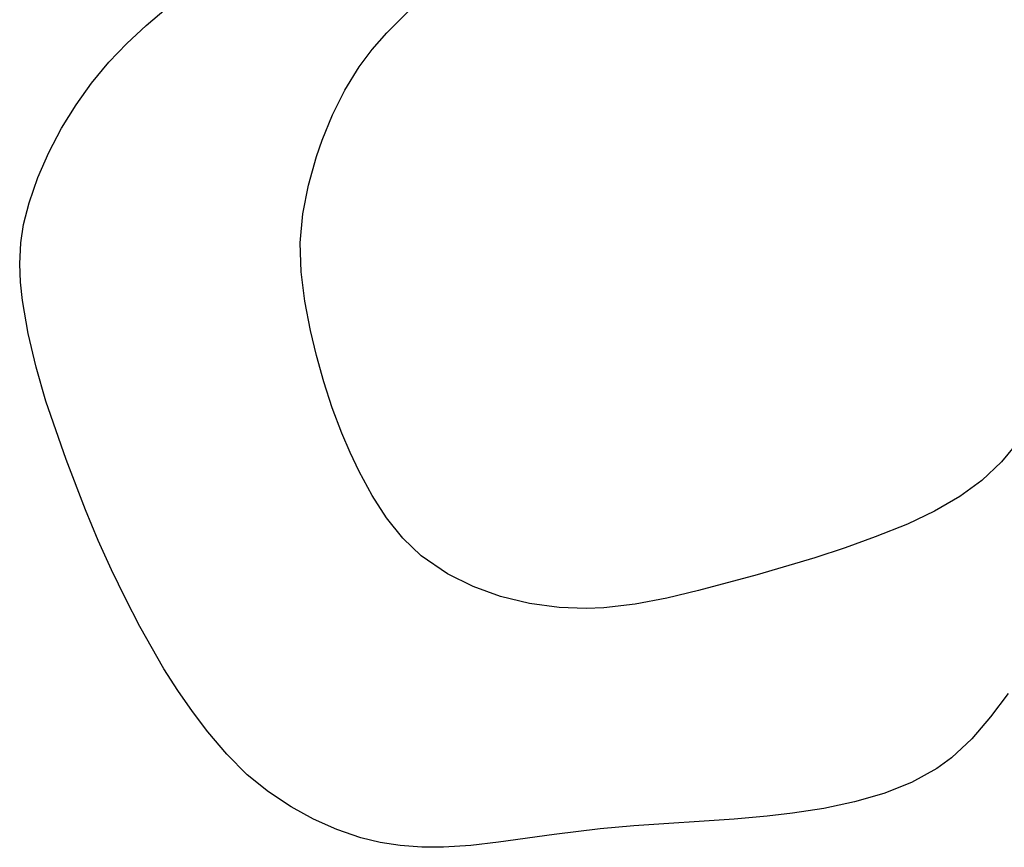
# Model space of a CAD drawing. Header units: metres. Extents: x 1073367 to 1082519, y 1569854 to 1574957.
# Tile 970 of 1056: x 1079689 to 1079740, y 1573502 to 1573545. Entities that reach past the tile are written whole.
import ezdxf

# ---------------------------------------------------------------- set-up
doc = ezdxf.new("R2010")
doc.units = ezdxf.units.M
doc.layers.add('CGG_CurvaNivelLidar_v1', color=253, linetype='Continuous', lineweight=30)

msp = doc.modelspace()

# ---------------------------------------------------------------- linework, layer by layer
at = {"layer": 'CGG_CurvaNivelLidar_v1'}
for p, q in [((1079695.2781, 1573544.631, 72), (1079696.3271, 1573545.52, 72)), ((1079707.8116, 1573544.2513, 71.5), (1079709.0745, 1573545.5088, 71.5)), ((1079694.2744, 1573543.6989, 72), (1079695.2781, 1573544.631, 72)), ((1079707.0602, 1573543.3896, 71.5), (1079707.8116, 1573544.2513, 71.5)), ((1079693.3318, 1573542.7164, 72), (1079694.2744, 1573543.6989, 72)), ((1079706.3741, 1573542.4799, 71.5), (1079707.0602, 1573543.3896, 71.5)), ((1079692.4347, 1573541.6393, 72), (1079693.3318, 1573542.7164, 72)), ((1079705.6224, 1573541.2654, 71.5), (1079706.3741, 1573542.4799, 71.5)), ((1079691.6222, 1573540.5088, 72), (1079692.4347, 1573541.6393, 72)), ((1079704.9842, 1573539.9853, 71.5), (1079705.6224, 1573541.2654, 71.5)), ((1079690.8645, 1573539.2783, 72), (1079691.6222, 1573540.5088, 72)), ((1079704.4477, 1573538.6569, 71.5), (1079704.9842, 1573539.9853, 71.5)), ((1079690.2014, 1573538.0103, 72), (1079690.8645, 1573539.2783, 72)), ((1079704.158, 1573537.8022, 71.5), (1079704.4477, 1573538.6569, 71.5)), ((1079689.6368, 1573536.715, 72), (1079690.2014, 1573538.0103, 72)), ((1079703.7406, 1573536.321, 71.5), (1079704.158, 1573537.8022, 71.5)), ((1079689.1803, 1573535.401, 72), (1079689.6368, 1573536.715, 72)), ((1079703.4438, 1573534.8195, 71.5), (1079703.7406, 1573536.321, 71.5)), ((1079688.8912, 1573534.2669, 72), (1079689.1803, 1573535.401, 72)), ((1079703.3059, 1573533.3025, 71.5), (1079703.4438, 1573534.8195, 71.5)), ((1079688.7424, 1573533.3054, 72), (1079688.8912, 1573534.2669, 72)), ((1079688.6874, 1573532.2105, 72), (1079688.7424, 1573533.3054, 72)), ((1079703.3543, 1573531.7916, 71.5), (1079703.3059, 1573533.3025, 71.5)), ((1079688.7269, 1573531.265, 72), (1079688.6874, 1573532.2105, 72)), ((1079703.5503, 1573530.271, 71.5), (1079703.3543, 1573531.7916, 71.5)), ((1079688.8296, 1573530.3107, 72), (1079688.7269, 1573531.265, 72)), ((1079689.1276, 1573528.5815, 72), (1079688.8296, 1573530.3107, 72)), ((1079703.8482, 1573528.7421, 71.5), (1079703.5503, 1573530.271, 71.5)), ((1079689.5425, 1573526.8301, 72), (1079689.1276, 1573528.5815, 72)), ((1079704.1589, 1573527.4333, 71.5), (1079703.8482, 1573528.7421, 71.5)), ((1079704.5395, 1573526.0699, 71.5), (1079704.1589, 1573527.4333, 71.5)), ((1079690.0532, 1573525.0677, 72), (1079689.5425, 1573526.8301, 72)), ((1079704.9768, 1573524.7209, 71.5), (1079704.5395, 1573526.0699, 71.5)), ((1079691.1007, 1573522.0257, 72), (1079690.0532, 1573525.0677, 72)), ((1079705.4712, 1573523.3964, 71.5), (1079704.9768, 1573524.7209, 71.5)), ((1079705.902, 1573522.3798, 71.5), (1079705.4712, 1573523.3964, 71.5)), ((1079740.8355, 1573523.0982, 71.5), (1079739.8461, 1573521.9009, 71.5)), ((1079706.3713, 1573521.3915, 71.5), (1079705.902, 1573522.3798, 71.5)), ((1079692.1104, 1573519.4042, 72), (1079691.1007, 1573522.0257, 72)), ((1079739.8461, 1573521.9009, 71.5), (1079738.8197, 1573520.9348, 71.5)), ((1079707.0483, 1573520.1504, 71.5), (1079706.3713, 1573521.3915, 71.5)), ((1079738.8197, 1573520.9348, 71.5), (1079737.678, 1573520.0855, 71.5)), ((1079707.8035, 1573518.9889, 71.5), (1079707.0483, 1573520.1504, 71.5)), ((1079737.678, 1573520.0855, 71.5), (1079736.3582, 1573519.3208, 71.5)), ((1079692.783, 1573517.7931, 72), (1079692.1104, 1573519.4042, 72)), ((1079736.3582, 1573519.3208, 71.5), (1079734.9473, 1573518.6596, 71.5)), ((1079708.65, 1573517.9303, 71.5), (1079707.8035, 1573518.9889, 71.5)), ((1079734.9473, 1573518.6596, 71.5), (1079733.2643, 1573517.9857, 71.5)), ((1079693.468, 1573516.2791, 72), (1079692.783, 1573517.7931, 72)), ((1079709.6056, 1573517.0039, 71.5), (1079708.65, 1573517.9303, 71.5)), ((1079733.2643, 1573517.9857, 71.5), (1079731.7092, 1573517.4243, 71.5)), ((1079731.7092, 1573517.4243, 71.5), (1079730.121, 1573516.8964, 71.5)), ((1079710.9714, 1573516.0623, 71.5), (1079709.6056, 1573517.0039, 71.5)), ((1079730.121, 1573516.8964, 71.5), (1079727.1151, 1573516.0042, 71.5)), ((1079694.1932, 1573514.7866, 72), (1079693.468, 1573516.2791, 72)), ((1079712.3157, 1573515.4004, 71.5), (1079710.9714, 1573516.0623, 71.5)), ((1079727.1151, 1573516.0042, 71.5), (1079724.0595, 1573515.1898, 71.5)), ((1079713.7493, 1573514.8871, 71.5), (1079712.3157, 1573515.4004, 71.5)), ((1079724.0595, 1573515.1898, 71.5), (1079722.4073, 1573514.7988, 71.5)), ((1079694.9535, 1573513.3185, 72), (1079694.1932, 1573514.7866, 72)), ((1079715.249, 1573514.5195, 71.5), (1079713.7493, 1573514.8871, 71.5)), ((1079716.7963, 1573514.3048, 71.5), (1079715.249, 1573514.5195, 71.5)), ((1079720.7613, 1573514.4857, 71.5), (1079719.1231, 1573514.2922, 71.5)), ((1079722.4073, 1573514.7988, 71.5), (1079720.7613, 1573514.4857, 71.5)), ((1079718.2067, 1573514.2534, 71.5), (1079716.7963, 1573514.3048, 71.5)), ((1079719.1231, 1573514.2922, 71.5), (1079718.2067, 1573514.2534, 71.5)), ((1079696.2022, 1573511.1163, 72), (1079694.9535, 1573513.3185, 72)), ((1079696.9256, 1573509.9799, 72), (1079696.2022, 1573511.1163, 72)), ((1079697.6869, 1573508.8835, 72), (1079696.9256, 1573509.9799, 72)), ((1079740.1961, 1573509.8281, 72), (1079739.278, 1573508.6043, 72)), ((1079698.4846, 1573507.8323, 72), (1079697.6869, 1573508.8835, 72)), ((1079739.278, 1573508.6043, 72), (1079738.3032, 1573507.4716, 72)), ((1079699.4779, 1573506.6612, 72), (1079698.4846, 1573507.8323, 72)), ((1079738.3032, 1573507.4716, 72), (1079737.2335, 1573506.4723, 72)), ((1079700.5481, 1573505.5929, 72), (1079699.4779, 1573506.6612, 72)), ((1079737.2335, 1573506.4723, 72), (1079736.4805, 1573505.9225, 72)), ((1079736.4805, 1573505.9225, 72), (1079735.1497, 1573505.1903, 72)), ((1079701.6501, 1573504.7007, 72), (1079700.5481, 1573505.5929, 72)), ((1079735.1497, 1573505.1903, 72), (1079733.7086, 1573504.6218, 72)), ((1079702.8279, 1573503.9199, 72), (1079701.6501, 1573504.7007, 72)), ((1079733.7086, 1573504.6218, 72), (1079732.1834, 1573504.1819, 72)), ((1079703.9941, 1573503.2811, 72), (1079702.8279, 1573503.9199, 72)), ((1079730.5947, 1573503.8438, 72), (1079728.959, 1573503.5885, 72)), ((1079732.1834, 1573504.1819, 72), (1079730.5947, 1573503.8438, 72)), ((1079705.2062, 1573502.7423, 72), (1079703.9941, 1573503.2811, 72)), ((1079725.9102, 1573503.2857, 72), (1079720.683, 1573502.9292, 72)), ((1079727.6293, 1573503.4348, 72), (1079725.9102, 1573503.2857, 72)), ((1079728.959, 1573503.5885, 72), (1079727.6293, 1573503.4348, 72)), ((1079706.4593, 1573502.3154, 72), (1079705.2062, 1573502.7423, 72)), ((1079718.9419, 1573502.775, 72), (1079716.5457, 1573502.4873, 72)), ((1079720.683, 1573502.9292, 72), (1079718.9419, 1573502.775, 72)), ((1079707.4762, 1573502.0667, 72), (1079706.4593, 1573502.3154, 72)), ((1079716.5457, 1573502.4873, 72), (1079713.6354, 1573502.0743, 72)), ((1079708.5128, 1573501.9005, 72), (1079707.4762, 1573502.0667, 72)), ((1079709.6383, 1573501.8151, 72), (1079708.5128, 1573501.9005, 72)), ((1079710.7772, 1573501.814, 72), (1079709.6383, 1573501.8151, 72)), ((1079712.1999, 1573501.9081, 72), (1079710.7772, 1573501.814, 72)), ((1079713.6354, 1573502.0743, 72), (1079712.1999, 1573501.9081, 72))]:
    msp.add_line(p, q, dxfattribs=at)

doc.saveas('drawing.dxf')
